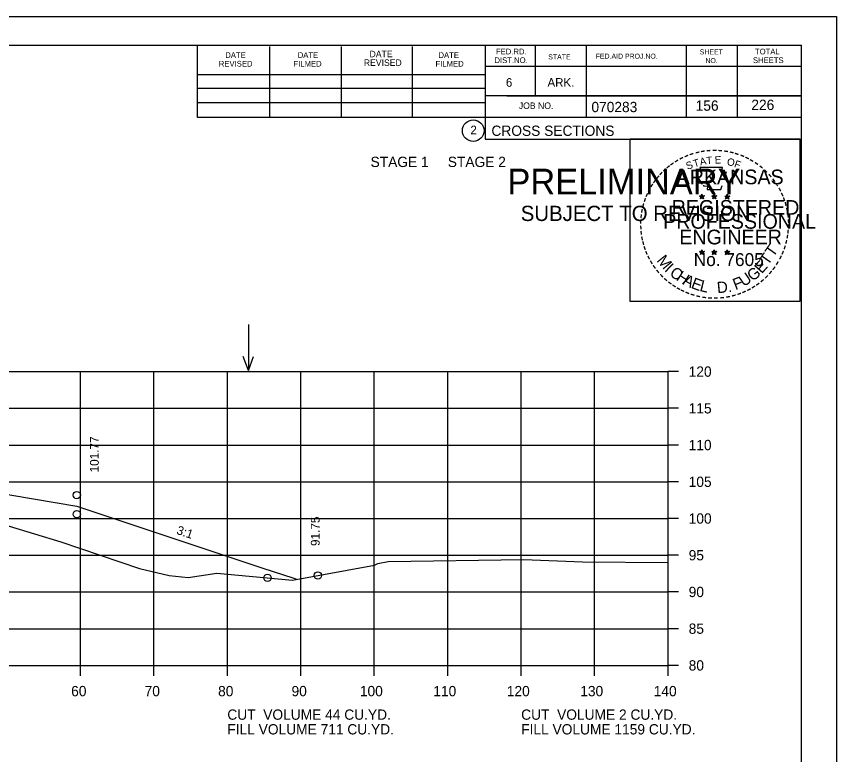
# Model space of a CAD drawing. Extents: x 1175611 to 1176402, y -433344 to -416213.
# Drawn here: x 1175832.3 to 1175943.9, y -431310.7 to -431210.2 of the extents above; entities that cross this region are included whole.
import ezdxf

# ---------------------------------------------------------------- set-up
doc = ezdxf.new("R2010")
doc.units = 0
for name, color, linetype in [('Default', 7, 'Continuous'), ('R_Axis', 7, 'Continuous'), ('R_Axis Annot', 7, 'Continuous'), ('R_Border', 7, 'Continuous'), ('R_Border Notes', 7, 'Continuous'), ('R_Border PE', 7, 'Continuous'), ('R_Border Prem', 7, 'Continuous'), ('R_Exist Surface', 7, 'Continuous'), ('R_Fin Surface', 7, 'Continuous'), ('R_Grid', 7, 'Continuous'), ('R_No Plot', 7, 'Continuous'), ('R_Water Annot', 7, 'Continuous'), ('R_Xsect Elev', 7, 'Continuous'), ('R_Xsect Slope', 7, 'Continuous')]:
    doc.layers.add(name, color=color, linetype=linetype)

msp = doc.modelspace()

# ---------------------------------------------------------------- linework, layer by layer
at = {"layer": 'R_Axis'}
for p, q in [((1175920.97, -431298.51), (1175920.97, -431258.51)), ((1175922.37, -431258.51), (1175920.97, -431258.51)), ((1175922.37, -431263.51), (1175920.97, -431263.51)), ((1175922.37, -431268.51), (1175920.97, -431268.51)), ((1175922.37, -431273.51), (1175920.97, -431273.51)), ((1175922.37, -431278.51), (1175920.97, -431278.51)), ((1175922.37, -431283.51), (1175920.97, -431283.51)), ((1175922.37, -431288.51), (1175920.97, -431288.51)), ((1175922.37, -431293.51), (1175920.97, -431293.51)), ((1175640.97, -431298.51), (1175920.97, -431298.51)), ((1175840.97, -431299.91), (1175840.97, -431298.51)), ((1175850.97, -431299.91), (1175850.97, -431298.51)), ((1175860.97, -431299.91), (1175860.97, -431298.51)), ((1175870.97, -431299.91), (1175870.97, -431298.51)), ((1175880.97, -431299.91), (1175880.97, -431298.51)), ((1175890.97, -431299.91), (1175890.97, -431298.51)), ((1175900.97, -431299.91), (1175900.97, -431298.51)), ((1175910.97, -431299.91), (1175910.97, -431298.51)), ((1175920.97, -431299.91), (1175920.97, -431298.51)), ((1175922.37, -431298.51), (1175920.97, -431298.51))]:
    msp.add_line(p, q, dxfattribs=at)
at = {"layer": 'R_Border'}
for p, q in [((1175622.97, -431214.05), (1175939.15, -431214.05)), ((1175856.89, -431223.93), (1175856.89, -431214.05)), ((1175866.75, -431223.93), (1175866.75, -431214.25)), ((1175876.51, -431223.93), (1175876.51, -431214.25)), ((1175886.19, -431223.93), (1175886.19, -431214.25)), ((1175896.05, -431214.05), (1175896.05, -431226.85)), ((1175902.89, -431214.05), (1175902.89, -431220.99)), ((1175909.83, -431214.05), (1175909.83, -431223.93)), ((1175923.41, -431214.05), (1175923.41, -431223.93)), ((1175930.35, -431214.05), (1175930.35, -431223.93)), ((1175939.15, -431419.51), (1175939.15, -431214.05)), ((1175939.15, -431216.99), (1175896.05, -431216.99)), ((1175939.15, -431216.97), (1175939.15, -431216.97)), ((1175856.89, -431218.07), (1175896.05, -431218.07)), ((1175856.89, -431219.93), (1175896.05, -431219.93)), ((1175939.15, -431220.99), (1175896.05, -431220.99)), ((1175899.01, -431220.99), (1175939.15, -431220.99)), ((1175856.89, -431223.93), (1175856.89, -431221.87)), ((1175856.89, -431221.87), (1175896.05, -431221.87)), ((1175939.15, -431223.93), (1175856.89, -431223.93)), ((1175896.05, -431226.85), (1175939.15, -431226.85))]:
    msp.add_line(p, q, dxfattribs=at)
msp.add_circle((1175894.44, -431225.71), 1.47, dxfattribs=at)
at = {"layer": 'R_Border PE'}
for p, q in [((1175925.23, -431234.6), (1175925.58, -431234.71)), ((1175925.23, -431234.6), (1175925.49, -431234.65)), ((1175925.23, -431234.6), (1175925.47, -431234.72)), ((1175925.37, -431235.01), (1175925.58, -431234.71)), ((1175925.37, -431235.01), (1175925.49, -431234.77)), ((1175925.37, -431235.01), (1175925.58, -431234.79)), ((1175925.58, -431234.35), (1175925.54, -431234.6)), ((1175925.58, -431234.71), (1175925.58, -431234.35)), ((1175925.58, -431234.35), (1175925.63, -431234.6)), ((1175925.93, -431234.6), (1175925.58, -431234.71)), ((1175925.8, -431235.01), (1175925.58, -431234.71)), ((1175925.8, -431235.01), (1175925.58, -431234.8)), ((1175925.93, -431234.6), (1175925.64, -431234.65)), ((1175925.8, -431235.01), (1175925.66, -431234.72)), ((1175925.93, -431234.6), (1175925.73, -431234.7)), ((1175926.9, -431234.6), (1175927.25, -431234.71)), ((1175926.9, -431234.6), (1175927.16, -431234.65)), ((1175926.9, -431234.6), (1175927.14, -431234.72)), ((1175927.04, -431235.01), (1175927.25, -431234.71)), ((1175927.04, -431235.01), (1175927.16, -431234.77)), ((1175927.04, -431235.01), (1175927.25, -431234.79)), ((1175927.25, -431234.35), (1175927.21, -431234.6)), ((1175927.25, -431234.71), (1175927.25, -431234.35)), ((1175927.25, -431234.35), (1175927.3, -431234.6)), ((1175927.6, -431234.6), (1175927.25, -431234.71)), ((1175927.47, -431235.01), (1175927.25, -431234.71)), ((1175927.47, -431235.01), (1175927.25, -431234.8)), ((1175927.6, -431234.6), (1175927.31, -431234.65)), ((1175927.47, -431235.01), (1175927.33, -431234.72)), ((1175927.6, -431234.6), (1175927.4, -431234.7)), ((1175928.67, -431234.61), (1175929.02, -431234.72)), ((1175928.67, -431234.61), (1175928.92, -431234.66)), ((1175928.67, -431234.61), (1175928.91, -431234.74)), ((1175928.8, -431235.02), (1175929.02, -431234.72)), ((1175928.8, -431235.02), (1175928.93, -431234.78)), ((1175928.8, -431235.02), (1175929.02, -431234.8)), ((1175929.02, -431234.36), (1175928.98, -431234.61)), ((1175929.02, -431234.72), (1175929.02, -431234.36)), ((1175929.02, -431234.36), (1175929.07, -431234.61)), ((1175929.36, -431234.61), (1175929.02, -431234.72)), ((1175929.23, -431235.02), (1175929.02, -431234.72)), ((1175929.23, -431235.02), (1175929.02, -431234.81)), ((1175929.36, -431234.61), (1175929.08, -431234.66)), ((1175929.23, -431235.02), (1175929.09, -431234.73)), ((1175929.36, -431234.61), (1175929.16, -431234.72)), ((1175925.58, -431241.92), (1175925.54, -431242.17)), ((1175925.58, -431242.29), (1175925.58, -431241.92)), ((1175925.58, -431241.92), (1175925.63, -431242.17)), ((1175927.25, -431241.92), (1175927.21, -431242.17)), ((1175927.25, -431242.29), (1175927.25, -431241.92)), ((1175927.25, -431241.92), (1175927.3, -431242.17)), ((1175929.02, -431241.93), (1175928.97, -431242.18)), ((1175929.02, -431242.3), (1175929.02, -431241.93)), ((1175929.02, -431241.93), (1175929.06, -431242.18)), ((1175925.23, -431242.17), (1175925.58, -431242.29)), ((1175925.23, -431242.17), (1175925.48, -431242.22)), ((1175925.23, -431242.17), (1175925.47, -431242.3)), ((1175925.36, -431242.58), (1175925.58, -431242.29)), ((1175925.36, -431242.58), (1175925.49, -431242.34)), ((1175925.36, -431242.58), (1175925.58, -431242.37)), ((1175925.93, -431242.17), (1175925.58, -431242.29)), ((1175925.79, -431242.58), (1175925.58, -431242.29)), ((1175925.79, -431242.58), (1175925.58, -431242.37)), ((1175925.93, -431242.17), (1175925.64, -431242.22)), ((1175925.79, -431242.58), (1175925.66, -431242.29)), ((1175925.93, -431242.17), (1175925.72, -431242.28)), ((1175926.9, -431242.17), (1175927.25, -431242.29)), ((1175926.9, -431242.17), (1175927.15, -431242.22)), ((1175926.9, -431242.17), (1175927.14, -431242.3)), ((1175927.03, -431242.58), (1175927.25, -431242.29)), ((1175927.03, -431242.58), (1175927.16, -431242.34)), ((1175927.03, -431242.58), (1175927.25, -431242.37)), ((1175927.6, -431242.17), (1175927.25, -431242.29)), ((1175927.46, -431242.58), (1175927.25, -431242.29)), ((1175927.46, -431242.58), (1175927.25, -431242.37)), ((1175927.6, -431242.17), (1175927.31, -431242.22)), ((1175927.46, -431242.58), (1175927.32, -431242.29)), ((1175927.6, -431242.17), (1175927.39, -431242.28)), ((1175928.67, -431242.18), (1175929.02, -431242.3)), ((1175928.67, -431242.18), (1175928.92, -431242.23)), ((1175928.67, -431242.18), (1175928.9, -431242.31)), ((1175928.8, -431242.59), (1175929.02, -431242.3)), ((1175928.8, -431242.59), (1175928.93, -431242.35)), ((1175928.8, -431242.59), (1175929.01, -431242.38)), ((1175929.23, -431242.59), (1175929.01, -431242.38)), ((1175929.36, -431242.18), (1175929.02, -431242.3)), ((1175929.23, -431242.59), (1175929.02, -431242.3)), ((1175929.36, -431242.18), (1175929.08, -431242.23)), ((1175929.23, -431242.59), (1175929.09, -431242.3)), ((1175929.36, -431242.18), (1175929.16, -431242.29))]:
    msp.add_line(p, q, dxfattribs=at)
for points in [[(1175925.28, -431230.72), (1175925.54, -431231.55)], [(1175928.79, -431231.65), (1175928.93, -431231.36), (1175928.24, -431231.39), (1175928.39, -431230.72), (1175925.28, -431230.72)], [(1175925.77, -431233.15), (1175925.77, -431233.23), (1175926.33, -431233.25), (1175926.28, -431233.73), (1175928.15, -431233.73), (1175928.35, -431233.19)], [(1175925.58, -431234.35), (1175925.8, -431235.01), (1175925.23, -431234.6), (1175925.93, -431234.6), (1175925.37, -431235.01), (1175925.58, -431234.35)], [(1175927.25, -431234.35), (1175927.47, -431235.01), (1175926.9, -431234.6), (1175927.6, -431234.6), (1175927.04, -431235.01), (1175927.25, -431234.35)], [(1175929.02, -431234.36), (1175929.23, -431235.02), (1175928.67, -431234.61), (1175929.36, -431234.61), (1175928.8, -431235.02), (1175929.02, -431234.36)], [(1175925.58, -431241.92), (1175925.79, -431242.58), (1175925.23, -431242.17), (1175925.93, -431242.17), (1175925.36, -431242.58), (1175925.58, -431241.92)], [(1175927.25, -431241.92), (1175927.46, -431242.58), (1175926.9, -431242.17), (1175927.6, -431242.17), (1175927.03, -431242.58), (1175927.25, -431241.92)], [(1175929.02, -431241.93), (1175929.23, -431242.59), (1175928.67, -431242.18), (1175929.36, -431242.18), (1175928.8, -431242.59), (1175929.02, -431241.93)]]:
    msp.add_lwpolyline(points, dxfattribs=at)
for centre, radius in [((1175925.58, -431234.71), 0.172), ((1175925.58, -431234.71), 0.145), ((1175925.58, -431234.71), 0.116), ((1175925.58, -431234.71), 0.0991), ((1175925.58, -431234.71), 0.0747), ((1175925.58, -431234.71), 0.0495), ((1175925.58, -431234.71), 0.0296), ((1175927.25, -431234.71), 0.172), ((1175927.25, -431234.71), 0.145), ((1175927.25, -431234.71), 0.116), ((1175927.25, -431234.71), 0.0991), ((1175927.25, -431234.71), 0.0747), ((1175927.25, -431234.71), 0.0495), ((1175927.25, -431234.71), 0.0296), ((1175929.02, -431234.73), 0.172), ((1175929.02, -431234.73), 0.145), ((1175929.02, -431234.73), 0.116), ((1175929.02, -431234.73), 0.0991), ((1175929.02, -431234.73), 0.0747), ((1175929.02, -431234.73), 0.0495), ((1175929.02, -431234.73), 0.0296), ((1175925.58, -431242.29), 0.172), ((1175925.58, -431242.29), 0.145), ((1175925.58, -431242.29), 0.116), ((1175925.58, -431242.29), 0.0991), ((1175925.58, -431242.29), 0.0747), ((1175925.58, -431242.29), 0.0495), ((1175925.58, -431242.29), 0.0296), ((1175927.25, -431242.29), 0.172), ((1175927.25, -431242.29), 0.145), ((1175927.25, -431242.29), 0.116), ((1175927.25, -431242.29), 0.0991), ((1175927.25, -431242.29), 0.0747), ((1175927.25, -431242.29), 0.0495), ((1175927.25, -431242.29), 0.0296), ((1175929.01, -431242.3), 0.172), ((1175929.01, -431242.3), 0.145), ((1175929.01, -431242.3), 0.116), ((1175929.01, -431242.3), 0.0991), ((1175929.01, -431242.3), 0.0747), ((1175929.01, -431242.3), 0.0495), ((1175929.01, -431242.3), 0.0296)]:
    msp.add_circle(centre, radius, dxfattribs=at)
at = {"layer": 'R_Exist Surface'}
msp.add_lwpolyline([(1175831.15, -431279.52), (1175838.31, -431281.7), (1175849.02, -431285.34), (1175853.06, -431286.29), (1175855.64, -431286.55), (1175859.55, -431285.97), (1175869.83, -431286.89), (1175881.02, -431284.86), (1175881.46, -431284.65), (1175882.87, -431284.36), (1175901.31, -431284.11), (1175909.32, -431284.42), (1175920.97, -431284.5)], dxfattribs=at)
at = {"layer": 'R_Fin Surface'}
msp.add_lwpolyline([(1175708.63, -431279.06), (1175720.59, -431283.05), (1175721.47, -431282.76), (1175728.25, -431281.63), (1175743.47, -431279.09), (1175749.47, -431278.61), (1175751.47, -431278.45), (1175780.97, -431276.12), (1175810.47, -431273.78), (1175812.47, -431273.62), (1175818.47, -431273.15), (1175831.62, -431275.34), (1175840.47, -431276.81), (1175865.65, -431285.21), (1175870, -431286.65), (1175870.4, -431286.79)], dxfattribs=at)
msp.add_lwpolyline([(1175708.63, -431279.06), (1175720.59, -431283.05), (1175721.47, -431282.76), (1175728.25, -431281.63), (1175743.47, -431279.09), (1175749.47, -431278.61), (1175751.47, -431278.45), (1175780.97, -431276.12), (1175810.47, -431273.78), (1175812.47, -431273.62), (1175818.47, -431273.15), (1175831.62, -431275.34), (1175840.47, -431276.81), (1175865.65, -431285.21), (1175870, -431286.65), (1175870.4, -431286.79)], dxfattribs=at)
at = {"layer": 'R_Grid'}
for p, q in [((1175640.97, -431258.51), (1175920.97, -431258.51)), ((1175840.97, -431298.51), (1175840.97, -431258.51)), ((1175850.97, -431298.51), (1175850.97, -431258.51)), ((1175860.97, -431298.51), (1175860.97, -431258.51)), ((1175870.97, -431298.51), (1175870.97, -431258.51)), ((1175880.97, -431298.51), (1175880.97, -431258.51)), ((1175890.97, -431298.51), (1175890.97, -431258.51)), ((1175900.97, -431298.51), (1175900.97, -431258.51)), ((1175910.97, -431298.51), (1175910.97, -431258.51)), ((1175920.97, -431298.51), (1175920.97, -431258.51)), ((1175640.97, -431263.51), (1175920.97, -431263.51)), ((1175640.97, -431268.51), (1175920.97, -431268.51)), ((1175640.97, -431273.51), (1175920.97, -431273.51)), ((1175640.97, -431278.51), (1175920.97, -431278.51)), ((1175640.97, -431283.51), (1175920.97, -431283.51)), ((1175640.97, -431288.51), (1175920.97, -431288.51)), ((1175640.97, -431293.51), (1175920.97, -431293.51)), ((1175640.97, -431298.51), (1175920.97, -431298.51))]:
    msp.add_line(p, q, dxfattribs=at)
at = {"layer": 'R_No Plot'}
msp.add_line((1175610.57, -431210.15), (1175943.91, -431210.15), dxfattribs=at)
for points in [[(1175610.57, -431210.15), (1175943.91, -431210.15), (1175943.91, -431423.49), (1175610.57, -431423.49)], [(1175915.82, -431226.82), (1175938.92, -431226.82), (1175938.92, -431248.97), (1175915.82, -431248.97)]]:
    msp.add_lwpolyline(points, close=True, dxfattribs=at)
for centre in [(1175840.47, -431275.32), (1175840.47, -431277.93), (1175866.44, -431286.58), (1175866.44, -431286.58), (1175873.29, -431286.26)]:
    msp.add_circle(centre, 0.5, dxfattribs=at)
at = {"layer": 'R_Water Annot'}
for p, q in [((1175863.83, -431252.08), (1175863.83, -431258.36)), ((1175863.83, -431258.36), (1175863.13, -431256.44)), ((1175863.83, -431258.36), (1175864.53, -431256.44))]:
    msp.add_line(p, q, dxfattribs=at)

# ---------------------------------------------------------------- texts
at = {"layer": 'Default'}
for s, p in [('STAGE 1     STAGE 2', (1175880.47, -431230.66)), ('CUT  VOLUME 44 CU.YD.', (1175860.97, -431305.91)), ('CUT  VOLUME 2 CU.YD.', (1175900.97, -431305.91)), ('FILL VOLUME 711 CU.YD.', (1175860.97, -431307.91)), ('FILL VOLUME 1159 CU.YD.', (1175900.97, -431307.91))]:
    msp.add_text(s, height=1.4, dxfattribs=at).set_placement(p)
at = {"layer": 'R_Axis Annot'}
for s, p in [('120', (1175923.77, -431259.21)), ('115', (1175923.77, -431264.21)), ('110', (1175923.77, -431269.21)), ('105', (1175923.77, -431274.21)), ('100', (1175923.77, -431279.21)), ('95', (1175923.77, -431284.21)), ('90', (1175923.77, -431289.21)), ('85', (1175923.77, -431294.21)), ('80', (1175923.77, -431299.21)), ('60', (1175839.71, -431302.71)), ('70', (1175849.71, -431302.71)), ('80', (1175859.71, -431302.71)), ('90', (1175869.71, -431302.71)), ('100', (1175879.01, -431302.71)), ('110', (1175889.01, -431302.71)), ('120', (1175899.01, -431302.71)), ('130', (1175909.01, -431302.71)), ('140', (1175919.01, -431302.71))]:
    msp.add_text(s, height=1.4, dxfattribs=at).set_placement(p)
at = {"layer": 'R_Border'}
for s, height, p in [('DATE', 0.782, (1175860.69, -431215.81)), ('DATE', 0.782, (1175870.55, -431215.81)), ('DATE', 0.879, (1175880.33, -431215.71)), ('DATE', 0.782, (1175889.71, -431215.81)), ('FED.RD.', 0.782, (1175897.53, -431215.33)), ('SHEET', 0.684, (1175925.27, -431215.33)), ('TOTAL', 0.782, (1175932.79, -431215.33)), ('REVISED', 0.782, (1175859.81, -431216.99)), ('FILMED', 0.782, (1175869.97, -431216.99)), ('REVISED', 0.879, (1175879.55, -431216.89)), ('FILMED', 0.782, (1175889.31, -431216.99)), ('DIST.NO.', 0.782, (1175897.33, -431216.51)), ('STATE', 0.684, (1175904.65, -431216.01)), ('FED.AID PROJ.NO.', 0.684, (1175911.11, -431215.91)), ('NO.', 0.684, (1175926.05, -431216.51)), ('SHEETS', 0.782, (1175932.51, -431216.51)), ('6', 1.17, (1175898.89, -431219.73)), ('ARK.', 1.172, (1175904.55, -431219.73)), ('070283', 1.4, (1175910.53, -431223.19)), ('JOB NO.', 0.879, (1175900.65, -431222.75)), ('2', 1.17, (1175894.06, -431226.2)), ('CROSS SECTIONS', 1.4, (1175896.92, -431226.42))]:
    msp.add_text(s, height=height, rotation=360, dxfattribs=at).set_placement(p)
at = {"layer": 'R_Border Notes'}
for s, p in [('156', (1175924.72, -431223)), ('226', (1175932.3, -431222.89))]:
    msp.add_text(s, height=1.4, dxfattribs=at).set_placement(p)
at = {"layer": 'R_Border PE'}
for s, height, rotation, p in [('-', 1.6, 13.6301, (1175924.77, -431229.36)), ('-', 1.6, 10.2193, (1175925.45, -431229.19)), ('-', 1.6, 5.8968, (1175926.18, -431229.08)), ('-', 1.6, 0.1862, (1175926.95, -431229.01)), ('-', 1.6, 357.743, (1175927.67, -431229.02)), ('-', 1.6, 352.1617, (1175928.42, -431229.08)), ('-', 1.6, 347.2049, (1175929.14, -431229.19)), ('-', 1.6, 34.0636, (1175922.16, -431230.55)), ('-', 1.6, 28.7918, (1175922.76, -431230.18)), ('-', 1.6, 24.3072, (1175923.39, -431229.87)), ('-', 1.6, 19.1761, (1175924.02, -431229.6)), ('T', 1, 16.4036, (1175924.54, -431230.71)), ('A', 1, 11.2132, (1175925.37, -431230.46)), ('T', 1, 6.0228, (1175926.22, -431230.3)), ('E', 1, 0.8323, (1175927.32, -431230.19)), ('O', 1, 350.4515, (1175928.93, -431230.4)), ('-', 1.6, 342.3362, (1175929.77, -431229.35)), ('-', 1.6, 337.8551, (1175930.51, -431229.57)), ('-', 1.6, 334.1211, (1175931.14, -431229.84)), ('-', 1.6, 329.6409, (1175931.72, -431230.13)), ('-', 1.6, 38.9507, (1175921.1, -431231.33)), ('-', 1.6, 36.2317, (1175921.58, -431230.95)), ('S', 1, 21.594, (1175923.63, -431231.05)), ('F', 1, 340.0707, (1175929.88, -431230.63)), ('-', 1.6, 325.8627, (1175932.36, -431230.49)), ('-', 1.6, 320.5297, (1175932.97, -431230.91)), ('-', 1.6, 50.6142, (1175919.82, -431232.71)), ('-', 1.6, 48.423, (1175920.22, -431232.22)), ('-', 1.6, 42.9622, (1175920.67, -431231.74)), ('ARKANSAS', 2, 360, (1175922.13, -431233.01)), ('-', 1.6, 315.5786, (1175933.57, -431231.4)), ('-', 1.6, 309.8797, (1175934.14, -431231.95)), ('-', 1.6, 58.0706, (1175919.08, -431233.8)), ('-', 1.6, 54.2325, (1175919.41, -431233.27)), ('-', 1.6, 306.6522, (1175934.66, -431232.55)), ('-', 1.4, 303.6753, (1175935.15, -431233.12)), ('-', 1.6, 62.8713, (1175918.77, -431234.41)), ('-', 1.6, 299.6684, (1175935.47, -431233.73)), ('-', 1.6, 72.3945, (1175918.29, -431235.66)), ('-', 1.6, 67.7743, (1175918.51, -431235.03)), ('REGISTERED', 2, 360, (1175921.45, -431237.16)), ('DWB', 0.01, 360, (1175925.57, -431234.72)), ('DWB', 0.01, 360, (1175927.24, -431234.72)), ('DWB', 0.01, 360, (1175929, -431234.73)), ('-', 1.6, 294.6628, (1175935.79, -431234.34)), ('-', 1.6, 290.5728, (1175936.05, -431234.92)), ('-', 1.6, 75.461, (1175918.09, -431236.37)), ('-', 1.6, 285.1233, (1175936.28, -431235.5)), ('-', 1.6, 280.5493, (1175936.48, -431236.24)), ('-', 1.6, 85.1863, (1175917.89, -431237.77)), ('-', 1.6, 81.2013, (1175917.96, -431237.08)), ('PROFESSIONAL', 2, 360, (1175920.3, -431239.06)), ('-', 1.6, 276.5962, (1175936.65, -431237.01)), ('-', 1.6, 89.0622, (1175917.86, -431238.47)), ('-', 1.6, 274.3301, (1175936.71, -431237.73)), ('-', 1.6, 269.9407, (1175936.74, -431238.36)), ('-', 1.6, 94.1959, (1175917.9, -431239.2)), ('-', 1.6, 98.9479, (1175917.97, -431239.87)), ('ENGINEER', 2, 360, (1175922.49, -431241.19)), ('-', 1.6, 263.5172, (1175936.72, -431239.03)), ('-', 1.6, 101.7149, (1175918.1, -431240.6)), ('-', 1.6, 105.4578, (1175918.27, -431241.19)), ('-', 1.6, 255.7626, (1175936.54, -431240.36)), ('-', 1.6, 260.9953, (1175936.65, -431239.68)), ('-', 1.6, 109.0874, (1175918.48, -431241.83)), ('T', 1.54, 55.055, (1175935.3, -431243.02)), ('-', 1.6, 252.8681, (1175936.36, -431241.08)), ('-', 1.6, 114.0643, (1175918.73, -431242.42)), ('-', 1.6, 115.7289, (1175919.04, -431243.04)), ('M', 1.54, 308.9175, (1175919.35, -431243.4)), ('No. 7605', 1.757, 360, (1175924.46, -431244.14)), ('DWB', 0.01, 360, (1175925.56, -431242.29)), ('DWB', 0.01, 360, (1175927.23, -431242.29)), ('DWB', 0.01, 360, (1175929, -431242.3)), ('T', 1.54, 55.055, (1175934.57, -431244.14)), ('-', 1.6, 244.6197, (1175935.87, -431242.38)), ('-', 1.6, 247.8887, (1175936.14, -431241.75)), ('-', 1.6, 120.4471, (1175919.4, -431243.63)), ('-', 1.6, 125.8934, (1175919.8, -431244.19)), ('I', 1.54, 316.4636, (1175920.39, -431244.72)), ('E', 1.54, 48.7313, (1175933.72, -431245.27)), ('-', 1.6, 239.0712, (1175935.48, -431243.13)), ('-', 1.6, 130.7181, (1175920.26, -431244.74)), ('-', 1.6, 134.2238, (1175920.78, -431245.28)), ('C', 1.54, 324.0197, (1175921.06, -431245.34)), ('H', 1.54, 327.5342, (1175921.97, -431245.99)), ('U', 1.54, 34.4052, (1175931.27, -431247.02)), ('G', 1.54, 38.2173, (1175932.47, -431246.29)), ('-', 1.6, 231.2538, (1175934.65, -431244.35)), ('-', 1.6, 233.8452, (1175935.08, -431243.79)), ('-', 1.6, 138.9338, (1175921.3, -431245.75)), ('-', 1.6, 144.6463, (1175921.86, -431246.15)), ('A', 1.54, 332.5513, (1175922.83, -431246.53)), ('E', 1.54, 339.2068, (1175923.99, -431247.09)), ('L', 1.54, 346.2929, (1175925.18, -431247.52)), ('D.', 1.54, 5.2602, (1175927.68, -431247.85)), ('F', 1.54, 20.8202, (1175930.13, -431247.42)), ('-', 1.6, 215.7363, (1175933.1, -431245.9)), ('-', 1.6, 221.0851, (1175933.65, -431245.43)), ('-', 1.6, 225.7653, (1175934.17, -431244.92)), ('-', 1.6, 148.0898, (1175922.42, -431246.52)), ('-', 1.6, 151.5704, (1175923, -431246.85)), ('-', 1.6, 154.6002, (1175923.52, -431247.1)), ('-', 1.6, 204.2516, (1175931.38, -431246.95)), ('-', 1.6, 207.3568, (1175932.01, -431246.63)), ('-', 1.6, 212.2491, (1175932.56, -431246.28)), ('-', 1.6, 158.5612, (1175924.15, -431247.35)), ('-', 1.6, 162.7983, (1175924.83, -431247.56)), ('-', 1.6, 167.5555, (1175925.55, -431247.73)), ('-', 1.6, 173.1155, (1175926.32, -431247.84)), ('-', 1.6, 176.5183, (1175927.07, -431247.89)), ('-', 1.6, 181.5918, (1175927.81, -431247.87)), ('-', 1.6, 185.8167, (1175928.62, -431247.8)), ('-', 1.6, 191.2858, (1175929.36, -431247.66)), ('-', 1.6, 195.4743, (1175930.09, -431247.46)), ('-', 1.6, 200.7184, (1175930.76, -431247.22))]:
    msp.add_text(s, height=height, rotation=rotation, dxfattribs=at).set_placement(p)
at = {"layer": 'R_Border Prem'}
for s, height, p in [('PRELIMINARY', 3.5, (1175899.1, -431234.39)), ('DWB', 0.01, (1175899.85, -431232.54)), ('SUBJECT TO REVISION', 2.0751, (1175900.91, -431238.01))]:
    msp.add_text(s, height=height, rotation=360, dxfattribs=at).set_placement(p)
at = {"layer": 'R_Xsect Elev'}
for s, p in [('101.77', (1175843.47, -431272.24)), ('91.75', (1175873.54, -431282.26))]:
    msp.add_text(s, height=1.2, rotation=90, dxfattribs=at).set_placement(p)
at = {"layer": 'R_Xsect Slope'}
msp.add_text('3:1', height=1.2, rotation=341.5651, dxfattribs=at).set_placement((1175853.97, -431280.59))

doc.saveas('drawing.dxf')
